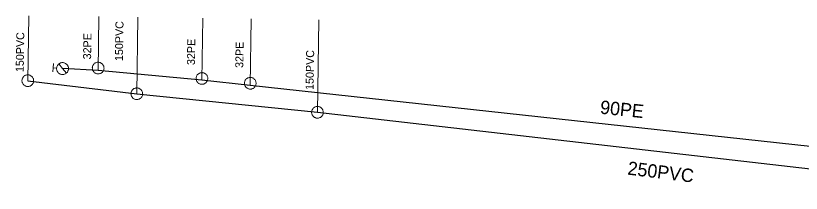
# Model space of a CAD drawing. Extents: x -741806 to -738704, y -1059275 to -1055387.
# Drawn here: x -740987.5 to -740928.6, y -1058224.4 to -1058211.1 of the extents above; entities that cross this region are included whole.
import ezdxf

# ---------------------------------------------------------------- set-up
doc = ezdxf.new("R2010")
doc.units = 0
doc.header["$LTSCALE"] = 0.4
for name, color, linetype, lineweight in [('2', 7, 'Continuous', 25), ('21', 7, 'Continuous', 13), ('3', 7, 'Continuous', 13), ('50', 7, 'Continuous', 13), ('51', 7, 'Continuous', 13), ('52', 7, 'Continuous', 25), ('56', 7, 'Continuous', 13)]:
    doc.layers.add(name, color=color, linetype=linetype, lineweight=lineweight)
for name, color, linetype in [('5', 7, 'Continuous'), ('53', 7, 'Continuous'), ('54', 7, 'Continuous'), ('55', 7, 'Continuous')]:
    doc.layers.add(name, color=color, linetype=linetype)

msp = doc.modelspace()

# ---------------------------------------------------------------- linework, layer by layer
at = {"layer": '2'}
msp.add_lwpolyline([(-740986.62, -1058215.929), (-740978.449, -1058216.909), (-740964.91, -1058218.3), (-740912.09, -1058224.37), (-740907.18, -1058212.62)], dxfattribs=at)
at = {"layer": '21'}
for p, q in [((-740981.35, -1058215.159), (-740981.3, -1058211.129)), ((-740973.57, -1058215.899), (-740973.51, -1058211.24)), ((-740969.949, -1058216.28), (-740969.879, -1058211.29))]:
    msp.add_line(p, q, dxfattribs=at)
at = {"layer": '3'}
for points in [[(-740986.185, -1058215.981), (-740986.182, -1058215.936), (-740986.184, -1058215.891), (-740986.19, -1058215.845), (-740986.201, -1058215.801), (-740986.217, -1058215.758), (-740986.237, -1058215.716), (-740986.262, -1058215.678), (-740986.29, -1058215.641), (-740986.322, -1058215.609), (-740986.357, -1058215.58), (-740986.395, -1058215.554), (-740986.436, -1058215.532), (-740986.478, -1058215.516), (-740986.522, -1058215.503), (-740986.568, -1058215.495), (-740986.613, -1058215.492), (-740986.659, -1058215.494), (-740986.704, -1058215.5), (-740986.749, -1058215.512), (-740986.792, -1058215.528), (-740986.833, -1058215.548), (-740986.871, -1058215.572), (-740986.907, -1058215.6), (-740986.94, -1058215.632), (-740986.97, -1058215.667), (-740986.995, -1058215.706), (-740987.017, -1058215.745), (-740987.034, -1058215.789), (-740987.046, -1058215.833), (-740987.054, -1058215.878), (-740987.057, -1058215.923), (-740987.055, -1058215.968), (-740987.049, -1058216.014), (-740987.037, -1058216.059), (-740987.022, -1058216.101), (-740987.002, -1058216.143), (-740986.977, -1058216.181), (-740986.948, -1058216.218), (-740986.917, -1058216.25), (-740986.882, -1058216.279), (-740986.844, -1058216.305), (-740986.803, -1058216.327), (-740986.761, -1058216.344), (-740986.717, -1058216.356), (-740986.672, -1058216.364), (-740986.626, -1058216.367), (-740986.58, -1058216.366), (-740986.535, -1058216.359), (-740986.49, -1058216.347), (-740986.447, -1058216.331), (-740986.407, -1058216.311), (-740986.367, -1058216.288), (-740986.332, -1058216.259), (-740986.299, -1058216.227), (-740986.269, -1058216.192), (-740986.244, -1058216.153), (-740986.223, -1058216.114), (-740986.205, -1058216.07), (-740986.193, -1058216.026), (-740986.185, -1058215.982)], [(-740978.014, -1058216.961), (-740978.011, -1058216.916), (-740978.013, -1058216.871), (-740978.019, -1058216.825), (-740978.03, -1058216.781), (-740978.046, -1058216.738), (-740978.066, -1058216.696), (-740978.091, -1058216.658), (-740978.119, -1058216.621), (-740978.151, -1058216.589), (-740978.186, -1058216.56), (-740978.224, -1058216.534), (-740978.265, -1058216.512), (-740978.307, -1058216.496), (-740978.351, -1058216.483), (-740978.397, -1058216.475), (-740978.442, -1058216.472), (-740978.488, -1058216.474), (-740978.533, -1058216.48), (-740978.578, -1058216.492), (-740978.621, -1058216.508), (-740978.662, -1058216.528), (-740978.7, -1058216.552), (-740978.736, -1058216.58), (-740978.769, -1058216.612), (-740978.799, -1058216.647), (-740978.824, -1058216.686), (-740978.846, -1058216.725), (-740978.863, -1058216.769), (-740978.875, -1058216.813), (-740978.883, -1058216.858), (-740978.886, -1058216.903), (-740978.884, -1058216.948), (-740978.878, -1058216.994), (-740978.866, -1058217.039), (-740978.851, -1058217.081), (-740978.831, -1058217.123), (-740978.806, -1058217.161), (-740978.777, -1058217.198), (-740978.746, -1058217.23), (-740978.711, -1058217.259), (-740978.673, -1058217.285), (-740978.632, -1058217.307), (-740978.59, -1058217.324), (-740978.546, -1058217.336), (-740978.501, -1058217.344), (-740978.455, -1058217.347), (-740978.409, -1058217.346), (-740978.364, -1058217.339), (-740978.319, -1058217.327), (-740978.276, -1058217.311), (-740978.236, -1058217.291), (-740978.196, -1058217.268), (-740978.161, -1058217.239), (-740978.128, -1058217.207), (-740978.098, -1058217.172), (-740978.073, -1058217.133), (-740978.052, -1058217.094), (-740978.034, -1058217.05), (-740978.022, -1058217.006), (-740978.014, -1058216.962)], [(-740964.474, -1058218.345), (-740964.472, -1058218.3), (-740964.475, -1058218.254), (-740964.482, -1058218.208), (-740964.494, -1058218.165), (-740964.51, -1058218.122), (-740964.531, -1058218.08), (-740964.556, -1058218.043), (-740964.585, -1058218.007), (-740964.618, -1058217.975), (-740964.653, -1058217.946), (-740964.692, -1058217.921), (-740964.733, -1058217.9), (-740964.775, -1058217.885), (-740964.819, -1058217.872), (-740964.865, -1058217.865), (-740964.911, -1058217.863), (-740964.956, -1058217.866), (-740965.001, -1058217.872), (-740965.046, -1058217.885), (-740965.089, -1058217.902), (-740965.129, -1058217.923), (-740965.167, -1058217.947), (-740965.203, -1058217.976), (-740965.235, -1058218.008), (-740965.264, -1058218.044), (-740965.288, -1058218.083), (-740965.31, -1058218.123), (-740965.326, -1058218.167), (-740965.338, -1058218.211), (-740965.344, -1058218.256), (-740965.347, -1058218.301), (-740965.345, -1058218.347), (-740965.337, -1058218.393), (-740965.325, -1058218.437), (-740965.309, -1058218.479), (-740965.288, -1058218.52), (-740965.263, -1058218.558), (-740965.233, -1058218.594), (-740965.201, -1058218.626), (-740965.166, -1058218.655), (-740965.127, -1058218.68), (-740965.086, -1058218.701), (-740965.044, -1058218.717), (-740965, -1058218.729), (-740964.954, -1058218.736), (-740964.908, -1058218.738), (-740964.863, -1058218.736), (-740964.818, -1058218.729), (-740964.773, -1058218.716), (-740964.73, -1058218.699), (-740964.69, -1058218.678), (-740964.651, -1058218.654), (-740964.616, -1058218.625), (-740964.584, -1058218.593), (-740964.555, -1058218.557), (-740964.53, -1058218.518), (-740964.51, -1058218.478), (-740964.493, -1058218.434), (-740964.482, -1058218.39), (-740964.474, -1058218.346)]]:
    msp.add_lwpolyline(points, dxfattribs=at)
at = {"layer": '50'}
for p, q in [((-740984.737, -1058215.267), (-740984.71, -1058214.96)), ((-740984.684, -1058214.654), (-740984.71, -1058214.96)), ((-740984.46, -1058214.982), (-740984.71, -1058214.96)), ((-740984.015, -1058215.02), (-740984.298, -1058214.679)), ((-740984.015, -1058215.02), (-740983.727, -1058215.363))]:
    msp.add_line(p, q, dxfattribs=at)
msp.add_lwpolyline([(-740983.972, -1058214.578), (-740984.022, -1058214.577), (-740984.068, -1058214.578), (-740984.115, -1058214.587), (-740984.159, -1058214.6), (-740984.201, -1058214.615), (-740984.244, -1058214.639), (-740984.281, -1058214.664), (-740984.319, -1058214.694), (-740984.352, -1058214.727), (-740984.379, -1058214.764), (-740984.405, -1058214.803), (-740984.427, -1058214.844), (-740984.441, -1058214.889), (-740984.453, -1058214.935), (-740984.46, -1058214.98), (-740984.461, -1058215.026), (-740984.46, -1058215.071), (-740984.451, -1058215.118), (-740984.438, -1058215.164), (-740984.421, -1058215.208), (-740984.399, -1058215.248), (-740984.374, -1058215.288), (-740984.344, -1058215.324), (-740984.311, -1058215.355), (-740984.274, -1058215.386), (-740984.235, -1058215.411), (-740984.193, -1058215.431), (-740984.149, -1058215.449), (-740984.103, -1058215.458), (-740984.058, -1058215.468), (-740984.01, -1058215.469), (-740983.963, -1058215.465), (-740983.92, -1058215.458), (-740983.872, -1058215.446), (-740983.83, -1058215.428), (-740983.788, -1058215.407), (-740983.75, -1058215.38), (-740983.713, -1058215.351), (-740983.679, -1058215.316), (-740983.652, -1058215.28), (-740983.627, -1058215.239), (-740983.607, -1058215.198), (-740983.589, -1058215.156), (-740983.577, -1058215.108), (-740983.57, -1058215.063), (-740983.569, -1058215.017), (-740983.573, -1058214.97), (-740983.58, -1058214.923), (-740983.592, -1058214.879), (-740983.61, -1058214.834), (-740983.631, -1058214.794), (-740983.658, -1058214.754), (-740983.687, -1058214.719), (-740983.719, -1058214.686), (-740983.758, -1058214.659), (-740983.795, -1058214.631), (-740983.838, -1058214.611), (-740983.882, -1058214.597), (-740983.927, -1058214.585)], close=True, dxfattribs=at)
at = {"layer": '51'}
for points in [[(-740981.341, -1058214.546), (-740981.386, -1058214.547), (-740981.431, -1058214.553), (-740981.476, -1058214.565), (-740981.518, -1058214.58), (-740981.559, -1058214.601), (-740981.599, -1058214.625), (-740981.634, -1058214.654), (-740981.667, -1058214.685), (-740981.696, -1058214.721), (-740981.721, -1058214.759), (-740981.743, -1058214.8), (-740981.76, -1058214.842), (-740981.773, -1058214.886), (-740981.78, -1058214.931), (-740981.783, -1058214.977), (-740981.782, -1058215.023), (-740981.775, -1058215.068), (-740981.764, -1058215.112), (-740981.747, -1058215.156), (-740981.727, -1058215.197), (-740981.702, -1058215.235), (-740981.675, -1058215.271), (-740981.642, -1058215.304), (-740981.607, -1058215.333), (-740981.569, -1058215.359), (-740981.528, -1058215.38), (-740981.486, -1058215.397), (-740981.441, -1058215.409), (-740981.396, -1058215.417), (-740981.35, -1058215.42), (-740981.305, -1058215.418), (-740981.26, -1058215.412), (-740981.215, -1058215.4), (-740981.173, -1058215.385), (-740981.132, -1058215.364), (-740981.092, -1058215.34), (-740981.057, -1058215.311), (-740981.024, -1058215.28), (-740980.995, -1058215.244), (-740980.97, -1058215.206), (-740980.948, -1058215.165), (-740980.931, -1058215.123), (-740980.919, -1058215.079), (-740980.911, -1058215.034), (-740980.908, -1058214.988), (-740980.909, -1058214.942), (-740980.917, -1058214.897), (-740980.927, -1058214.853), (-740980.944, -1058214.809), (-740980.964, -1058214.768), (-740980.989, -1058214.73), (-740981.016, -1058214.694), (-740981.049, -1058214.661), (-740981.084, -1058214.632), (-740981.122, -1058214.606), (-740981.163, -1058214.585), (-740981.205, -1058214.568), (-740981.25, -1058214.556), (-740981.295, -1058214.548), (-740981.34, -1058214.546)], [(-740973.561, -1058215.328), (-740973.606, -1058215.329), (-740973.651, -1058215.335), (-740973.697, -1058215.347), (-740973.739, -1058215.362), (-740973.78, -1058215.383), (-740973.819, -1058215.407), (-740973.855, -1058215.436), (-740973.888, -1058215.467), (-740973.917, -1058215.503), (-740973.942, -1058215.541), (-740973.964, -1058215.581), (-740973.981, -1058215.624), (-740973.994, -1058215.668), (-740974.001, -1058215.713), (-740974.004, -1058215.759), (-740974.003, -1058215.805), (-740973.996, -1058215.85), (-740973.985, -1058215.894), (-740973.968, -1058215.937), (-740973.948, -1058215.979), (-740973.923, -1058216.017), (-740973.896, -1058216.053), (-740973.863, -1058216.086), (-740973.829, -1058216.115), (-740973.79, -1058216.141), (-740973.749, -1058216.162), (-740973.707, -1058216.179), (-740973.663, -1058216.191), (-740973.618, -1058216.199), (-740973.572, -1058216.202), (-740973.527, -1058216.2), (-740973.482, -1058216.194), (-740973.436, -1058216.182), (-740973.394, -1058216.167), (-740973.353, -1058216.146), (-740973.314, -1058216.122), (-740973.278, -1058216.093), (-740973.245, -1058216.062), (-740973.216, -1058216.026), (-740973.191, -1058215.988), (-740973.169, -1058215.948), (-740973.152, -1058215.905), (-740973.14, -1058215.861), (-740973.132, -1058215.816), (-740973.129, -1058215.77), (-740973.13, -1058215.724), (-740973.138, -1058215.679), (-740973.148, -1058215.635), (-740973.165, -1058215.592), (-740973.185, -1058215.55), (-740973.21, -1058215.512), (-740973.237, -1058215.476), (-740973.27, -1058215.443), (-740973.304, -1058215.414), (-740973.343, -1058215.388), (-740973.384, -1058215.367), (-740973.426, -1058215.35), (-740973.47, -1058215.338), (-740973.515, -1058215.33), (-740973.56, -1058215.328)], [(-740969.94, -1058215.689), (-740969.985, -1058215.69), (-740970.03, -1058215.696), (-740970.075, -1058215.708), (-740970.117, -1058215.723), (-740970.159, -1058215.743), (-740970.198, -1058215.768), (-740970.233, -1058215.796), (-740970.267, -1058215.828), (-740970.295, -1058215.864), (-740970.321, -1058215.901), (-740970.342, -1058215.942), (-740970.36, -1058215.985), (-740970.373, -1058216.029), (-740970.38, -1058216.073), (-740970.383, -1058216.119), (-740970.382, -1058216.165), (-740970.375, -1058216.21), (-740970.364, -1058216.255), (-740970.347, -1058216.298), (-740970.327, -1058216.339), (-740970.303, -1058216.378), (-740970.275, -1058216.414), (-740970.243, -1058216.446), (-740970.208, -1058216.476), (-740970.169, -1058216.501), (-740970.129, -1058216.523), (-740970.087, -1058216.54), (-740970.042, -1058216.552), (-740969.997, -1058216.56), (-740969.951, -1058216.563), (-740969.906, -1058216.561), (-740969.861, -1058216.555), (-740969.816, -1058216.543), (-740969.774, -1058216.528), (-740969.732, -1058216.508), (-740969.693, -1058216.483), (-740969.658, -1058216.455), (-740969.624, -1058216.423), (-740969.596, -1058216.387), (-740969.57, -1058216.35), (-740969.549, -1058216.309), (-740969.531, -1058216.266), (-740969.519, -1058216.223), (-740969.511, -1058216.178), (-740969.508, -1058216.132), (-740969.509, -1058216.086), (-740969.517, -1058216.041), (-740969.527, -1058215.996), (-740969.544, -1058215.953), (-740969.564, -1058215.912), (-740969.588, -1058215.873), (-740969.616, -1058215.837), (-740969.648, -1058215.805), (-740969.683, -1058215.775), (-740969.722, -1058215.75), (-740969.762, -1058215.728), (-740969.804, -1058215.711), (-740969.849, -1058215.699), (-740969.894, -1058215.691), (-740969.939, -1058215.689)]]:
    msp.add_lwpolyline(points, dxfattribs=at)
at = {"layer": '52'}
msp.add_lwpolyline([(-740906.75, -1058213.899), (-740910.14, -1058221.629), (-740912.01, -1058222.23), (-740913.75, -1058222.409), (-740969.949, -1058216.28), (-740973.57, -1058215.899), (-740981.35, -1058215.159), (-740984.02, -1058215.02)], dxfattribs=at)
at = {"layer": '56'}
for p, q in [((-740986.55, -1058211.06), (-740986.62, -1058215.929)), ((-740978.37, -1058211.169), (-740978.449, -1058216.909)), ((-740964.809, -1058211.36), (-740964.91, -1058218.3))]:
    msp.add_line(p, q, dxfattribs=at)

# ---------------------------------------------------------------- texts
at = {"layer": '5'}
msp.add_text('250PVC', height=1, rotation=353, dxfattribs=at).set_placement((-740941.706, -1058222.964))
at = {"layer": '53'}
msp.add_text('90PE', height=1, rotation=354, dxfattribs=at).set_placement((-740943.758, -1058218.396))
at = {"layer": '54'}
for p in [(-740981.88, -1058214.337), (-740974.096, -1058214.762), (-740970.472, -1058214.977)]:
    msp.add_text('32PE', height=0.6, rotation=89, dxfattribs=at).set_placement(p)
at = {"layer": '55'}
for p in [(-740979.496, -1058214.459), (-740986.93, -1058215.29), (-740965.205, -1058216.625)]:
    msp.add_text('150PVC', height=0.6, rotation=89, dxfattribs=at).set_placement(p)

doc.saveas('drawing.dxf')
